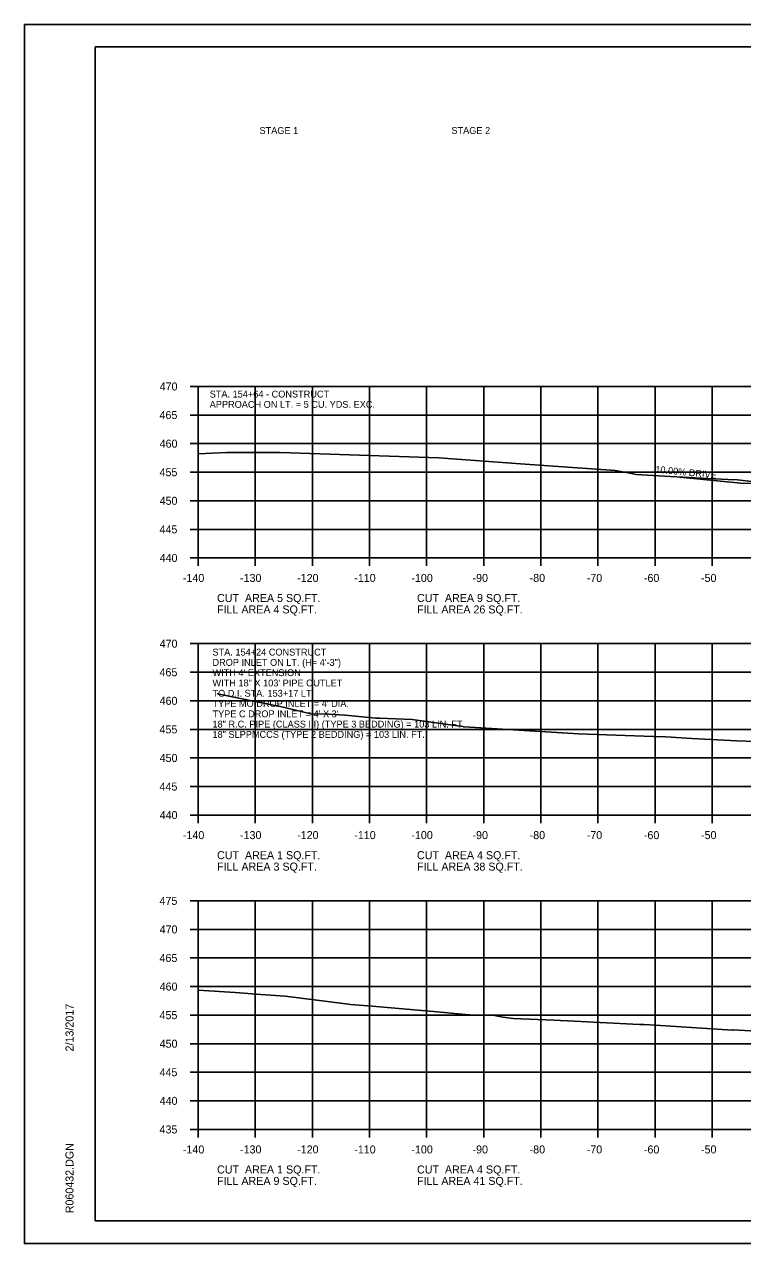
# Model space of a CAD drawing. Extents: x 1538688 to 1540766, y 656250 to 671912.
# Drawn here: x 1538687.8 to 1538813.5, y 665511.4 to 665724.8 of the extents above; entities that cross this region are included whole.
import ezdxf

# ---------------------------------------------------------------- set-up
doc = ezdxf.new("R2010")
doc.units = 0
for name, color, linetype in [('16', 7, 'Continuous'), ('18', 7, 'Continuous'), ('22', 7, 'Continuous'), ('26', 7, 'Continuous'), ('40', 7, 'Continuous'), ('7', 7, 'Continuous'), ('Borings', 7, 'Continuous'), ('Default', 7, 'Continuous'), ('Horizontal Alignment', 7, 'Continuous'), ('RipRap', 7, 'Continuous')]:
    doc.layers.add(name, color=color, linetype=linetype)

msp = doc.modelspace()

# ---------------------------------------------------------------- linework, layer by layer
at = {"layer": '16'}
for p, q in [((1538802.53, 665645.56), (1538813.18, 665644.5)), ((1538813.18, 665644.5), (1538825.18, 665644.26))]:
    msp.add_line(p, q, dxfattribs=at)
at = {"layer": '18'}
for points in [[(1538718.18, 665649.64), (1538723.19, 665649.84), (1538728.22, 665649.84), (1538732.55, 665649.84), (1538760.32, 665648.9), (1538774.63, 665647.87), (1538791.17, 665646.68), (1538793.49, 665646.28), (1538794.84, 665646.03), (1538799.82, 665645.72), (1538807.38, 665645.29), (1538810.94, 665645.12), (1538812.59, 665645.07), (1538818.55, 665644.39)], [(1538721.5, 665607.69), (1538721.88, 665607.57), (1538731.93, 665605.56), (1538732.06, 665605.54), (1538737.9, 665604.11), (1538741.12, 665604.06), (1538743.93, 665603.87), (1538749.31, 665603.39), (1538749.93, 665603.39), (1538755.67, 665603.13), (1538763.62, 665602.03), (1538764.23, 665601.98), (1538764.73, 665601.87), (1538765.73, 665601.82), (1538783.85, 665600.67), (1538784.71, 665600.62), (1538797.88, 665600.16), (1538800.06, 665600.1), (1538804.59, 665599.81), (1538812.51, 665599.4), (1538815.69, 665599.31)], [(1538718.18, 665555.8), (1538724.68, 665555.38), (1538729.15, 665555.01), (1538733.41, 665554.74), (1538743.56, 665553.45), (1538744.84, 665553.29), (1538748.65, 665552.97), (1538760.02, 665552), (1538763.73, 665551.61), (1538766.32, 665551.42), (1538767.31, 665551.41), (1538769.46, 665551.45), (1538771.54, 665551.08), (1538773.33, 665550.83), (1538780.46, 665550.51), (1538784.04, 665550.34), (1538795.48, 665549.79), (1538796.26, 665549.8), (1538798.28, 665549.67), (1538811.74, 665548.8), (1538811.87, 665548.81), (1538815.9, 665548.61)]]:
    msp.add_lwpolyline(points, dxfattribs=at)
at = {"layer": '22'}
for p, q in [((1538718.18, 665661.41), (1538998.18, 665661.41)), ((1538718.18, 665631.41), (1538718.18, 665661.41)), ((1538728.18, 665631.41), (1538728.18, 665661.41)), ((1538738.18, 665631.41), (1538738.18, 665661.41)), ((1538748.18, 665631.41), (1538748.18, 665661.41)), ((1538758.18, 665631.41), (1538758.18, 665661.41)), ((1538768.18, 665631.41), (1538768.18, 665661.41)), ((1538778.18, 665631.41), (1538778.18, 665661.41)), ((1538788.18, 665631.41), (1538788.18, 665661.41)), ((1538798.18, 665631.41), (1538798.18, 665661.41)), ((1538808.18, 665631.41), (1538808.18, 665661.41)), ((1538718.18, 665656.41), (1538998.18, 665656.41)), ((1538718.18, 665651.41), (1538998.18, 665651.41)), ((1538718.18, 665646.41), (1538998.18, 665646.41)), ((1538718.18, 665641.41), (1538998.18, 665641.41)), ((1538718.18, 665636.41), (1538998.18, 665636.41)), ((1538718.18, 665631.41), (1538998.18, 665631.41)), ((1538718.18, 665616.41), (1538998.18, 665616.41)), ((1538718.18, 665586.41), (1538718.18, 665616.41)), ((1538728.18, 665586.41), (1538728.18, 665616.41)), ((1538738.18, 665586.41), (1538738.18, 665616.41)), ((1538748.18, 665586.41), (1538748.18, 665616.41)), ((1538758.18, 665586.41), (1538758.18, 665616.41)), ((1538768.18, 665586.41), (1538768.18, 665616.41)), ((1538778.18, 665586.41), (1538778.18, 665616.41)), ((1538788.18, 665586.41), (1538788.18, 665616.41)), ((1538798.18, 665586.41), (1538798.18, 665616.41)), ((1538808.18, 665586.41), (1538808.18, 665616.41)), ((1538718.18, 665611.41), (1538998.18, 665611.41)), ((1538718.18, 665606.41), (1538998.18, 665606.41)), ((1538718.18, 665601.41), (1538998.18, 665601.41)), ((1538718.18, 665596.41), (1538998.18, 665596.41)), ((1538718.18, 665591.41), (1538998.18, 665591.41)), ((1538718.18, 665586.41), (1538998.18, 665586.41)), ((1538718.18, 665571.41), (1538998.18, 665571.41)), ((1538718.18, 665531.41), (1538718.18, 665571.41)), ((1538728.18, 665531.41), (1538728.18, 665571.41)), ((1538738.18, 665531.41), (1538738.18, 665571.41)), ((1538748.18, 665531.41), (1538748.18, 665571.41)), ((1538758.18, 665531.41), (1538758.18, 665571.41)), ((1538768.18, 665531.41), (1538768.18, 665571.41)), ((1538778.18, 665531.41), (1538778.18, 665571.41)), ((1538788.18, 665531.41), (1538788.18, 665571.41)), ((1538798.18, 665531.41), (1538798.18, 665571.41)), ((1538808.18, 665531.41), (1538808.18, 665571.41)), ((1538718.18, 665566.41), (1538998.18, 665566.41)), ((1538718.18, 665561.41), (1538998.18, 665561.41)), ((1538718.18, 665556.41), (1538998.18, 665556.41)), ((1538718.18, 665551.41), (1538998.18, 665551.41)), ((1538718.18, 665546.41), (1538998.18, 665546.41)), ((1538718.18, 665541.41), (1538998.18, 665541.41)), ((1538718.18, 665536.41), (1538998.18, 665536.41)), ((1538718.18, 665531.41), (1538998.18, 665531.41))]:
    msp.add_line(p, q, dxfattribs=at)
at = {"layer": '26'}
for p, q in [((1538687.78, 665724.77), (1539021.11, 665724.77)), ((1538687.78, 665511.44), (1539021.11, 665511.44))]:
    msp.add_line(p, q, dxfattribs=at)
msp.add_lwpolyline([(1538687.77, 665724.77), (1539021.11, 665724.77), (1539021.11, 665511.43), (1538687.77, 665511.43)], close=True, dxfattribs=at)
at = {"layer": 'Borings'}
for p, q in [((1538716.78, 665661.41), (1538718.18, 665661.41)), ((1538718.18, 665631.41), (1538718.18, 665661.41)), ((1538716.78, 665656.41), (1538718.18, 665656.41)), ((1538716.78, 665651.41), (1538718.18, 665651.41)), ((1538716.78, 665646.41), (1538718.18, 665646.41)), ((1538716.78, 665641.41), (1538718.18, 665641.41)), ((1538716.78, 665636.41), (1538718.18, 665636.41)), ((1538716.78, 665631.41), (1538718.18, 665631.41)), ((1538718.18, 665631.41), (1538998.18, 665631.41)), ((1538718.18, 665630.01), (1538718.18, 665631.41)), ((1538728.18, 665630.01), (1538728.18, 665631.41)), ((1538738.18, 665630.01), (1538738.18, 665631.41)), ((1538748.18, 665630.01), (1538748.18, 665631.41)), ((1538758.18, 665630.01), (1538758.18, 665631.41)), ((1538768.18, 665630.01), (1538768.18, 665631.41)), ((1538778.18, 665630.01), (1538778.18, 665631.41)), ((1538788.18, 665630.01), (1538788.18, 665631.41)), ((1538798.18, 665630.01), (1538798.18, 665631.41)), ((1538808.18, 665630.01), (1538808.18, 665631.41)), ((1538716.78, 665616.41), (1538718.18, 665616.41)), ((1538718.18, 665586.41), (1538718.18, 665616.41)), ((1538716.78, 665611.41), (1538718.18, 665611.41)), ((1538716.78, 665606.41), (1538718.18, 665606.41)), ((1538716.78, 665601.41), (1538718.18, 665601.41)), ((1538716.78, 665596.41), (1538718.18, 665596.41)), ((1538716.78, 665591.41), (1538718.18, 665591.41)), ((1538716.78, 665586.41), (1538718.18, 665586.41)), ((1538718.18, 665586.41), (1538998.18, 665586.41)), ((1538718.18, 665585.01), (1538718.18, 665586.41)), ((1538728.18, 665585.01), (1538728.18, 665586.41)), ((1538738.18, 665585.01), (1538738.18, 665586.41)), ((1538748.18, 665585.01), (1538748.18, 665586.41)), ((1538758.18, 665585.01), (1538758.18, 665586.41)), ((1538768.18, 665585.01), (1538768.18, 665586.41)), ((1538778.18, 665585.01), (1538778.18, 665586.41)), ((1538788.18, 665585.01), (1538788.18, 665586.41)), ((1538798.18, 665585.01), (1538798.18, 665586.41)), ((1538808.18, 665585.01), (1538808.18, 665586.41)), ((1538716.78, 665571.41), (1538718.18, 665571.41)), ((1538718.18, 665531.41), (1538718.18, 665571.41)), ((1538716.78, 665566.41), (1538718.18, 665566.41)), ((1538716.78, 665561.41), (1538718.18, 665561.41)), ((1538716.78, 665556.41), (1538718.18, 665556.41)), ((1538716.78, 665551.41), (1538718.18, 665551.41)), ((1538716.78, 665546.41), (1538718.18, 665546.41)), ((1538716.78, 665541.41), (1538718.18, 665541.41)), ((1538716.78, 665536.41), (1538718.18, 665536.41)), ((1538716.78, 665531.41), (1538718.18, 665531.41)), ((1538718.18, 665531.41), (1538998.18, 665531.41)), ((1538718.18, 665530.01), (1538718.18, 665531.41)), ((1538728.18, 665530.01), (1538728.18, 665531.41)), ((1538738.18, 665530.01), (1538738.18, 665531.41)), ((1538748.18, 665530.01), (1538748.18, 665531.41)), ((1538758.18, 665530.01), (1538758.18, 665531.41)), ((1538768.18, 665530.01), (1538768.18, 665531.41)), ((1538778.18, 665530.01), (1538778.18, 665531.41)), ((1538788.18, 665530.01), (1538788.18, 665531.41)), ((1538798.18, 665530.01), (1538798.18, 665531.41)), ((1538808.18, 665530.01), (1538808.18, 665531.41))]:
    msp.add_line(p, q, dxfattribs=at)
at = {"layer": 'RipRap'}
for p, q in [((1538700.18, 665720.87), (1539016.36, 665720.87)), ((1538700.18, 665515.41), (1538700.18, 665720.87)), ((1538700.18, 665515.41), (1538700.18, 665515.41)), ((1539016.36, 665515.41), (1538700.18, 665515.41))]:
    msp.add_line(p, q, dxfattribs=at)

# ---------------------------------------------------------------- texts
at = {"layer": '16'}
msp.add_text('10.00% DRIVE', height=1.2, rotation=354.2894, dxfattribs=at).set_placement((1538798.17, 665646.35))
at = {"layer": '40'}
for s, p in [('STA. 154+24 CONSTRUCT', (1538720.7, 665614.33)), ('DROP INLET ON LT. (H= 4\'-3")', (1538720.7, 665612.53)), ("WITH 4' EXTENSION  ", (1538720.7, 665610.73)), ('WITH 18" X 103\' PIPE OUTLET', (1538720.7, 665608.93)), ('TO D.I. STA. 153+17 LT.', (1538720.7, 665607.13)), ("TYPE MO DROP INLET = 4' DIA.", (1538720.7, 665605.33)), ("TYPE C DROP INLET = 4' X 3'", (1538720.7, 665603.53)), ('18" R.C. PIPE (CLASS III) (TYPE 3 BEDDING) = 103 LIN. FT.', (1538720.7, 665601.73)), ('18" SLPPMCCS (TYPE 2 BEDDING) = 103 LIN. FT.', (1538720.7, 665599.93))]:
    msp.add_text(s, height=1.2, dxfattribs=at).set_placement(p)
at = {"layer": '7'}
for s, p in [('STA. 154+64 - CONSTRUCT', (1538720.21, 665659.48)), ('APPROACH ON LT. = 5 CU. YDS. EXC.', (1538720.21, 665657.68))]:
    msp.add_text(s, height=1.2, dxfattribs=at).set_placement(p)
at = {"layer": 'Default'}
for s, p in [('STAGE 1', (1538728.93, 665705.6)), ('STAGE 2', (1538762.53, 665705.6))]:
    msp.add_text(s, height=1.2, dxfattribs=at).set_placement(p)
at = {"layer": 'Horizontal Alignment'}
for s, p in [('470', (1538711.45, 665660.71)), ('465', (1538711.43, 665655.71)), ('460', (1538711.45, 665650.71)), ('455', (1538711.43, 665645.71)), ('450', (1538711.45, 665640.71)), ('445', (1538711.43, 665635.71)), ('440', (1538711.45, 665630.71)), ('-140', (1538715.52, 665627.21)), ('-130', (1538725.52, 665627.21)), ('-120', (1538735.52, 665627.21)), ('-110', (1538745.52, 665627.21)), ('-100', (1538755.52, 665627.21)), ('-90', (1538766.22, 665627.21)), ('-80', (1538776.22, 665627.21)), ('-70', (1538786.22, 665627.21)), ('-60', (1538796.22, 665627.21)), ('-50', (1538806.22, 665627.21)), ('CUT  AREA 5 SQ.FT.', (1538721.5, 665623.7)), ('CUT  AREA 9 SQ.FT.', (1538756.5, 665623.7)), ('FILL AREA 4 SQ.FT.', (1538721.5, 665621.7)), ('FILL AREA 26 SQ.FT.', (1538756.5, 665621.7)), ('470', (1538711.45, 665615.71)), ('465', (1538711.43, 665610.71)), ('460', (1538711.45, 665605.71)), ('455', (1538711.43, 665600.71)), ('450', (1538711.45, 665595.71)), ('445', (1538711.43, 665590.71)), ('440', (1538711.45, 665585.71)), ('-140', (1538715.52, 665582.21)), ('-130', (1538725.52, 665582.21)), ('-120', (1538735.52, 665582.21)), ('-110', (1538745.52, 665582.21)), ('-100', (1538755.52, 665582.21)), ('-90', (1538766.22, 665582.21)), ('-80', (1538776.22, 665582.21)), ('-70', (1538786.22, 665582.21)), ('-60', (1538796.22, 665582.21)), ('-50', (1538806.22, 665582.21)), ('CUT  AREA 1 SQ.FT.', (1538721.5, 665578.7)), ('CUT  AREA 4 SQ.FT.', (1538756.5, 665578.7)), ('FILL AREA 3 SQ.FT.', (1538721.5, 665576.7)), ('FILL AREA 38 SQ.FT.', (1538756.5, 665576.7)), ('475', (1538711.43, 665570.71)), ('470', (1538711.45, 665565.71)), ('465', (1538711.43, 665560.71)), ('460', (1538711.45, 665555.71)), ('455', (1538711.43, 665550.71)), ('450', (1538711.45, 665545.71)), ('445', (1538711.43, 665540.71)), ('440', (1538711.45, 665535.71)), ('435', (1538711.43, 665530.71)), ('-140', (1538715.52, 665527.21)), ('-130', (1538725.52, 665527.21)), ('-120', (1538735.52, 665527.21)), ('-110', (1538745.52, 665527.21)), ('-100', (1538755.52, 665527.21)), ('-90', (1538766.22, 665527.21)), ('-80', (1538776.22, 665527.21)), ('-70', (1538786.22, 665527.21)), ('-60', (1538796.22, 665527.21)), ('-50', (1538806.22, 665527.21)), ('CUT  AREA 1 SQ.FT.', (1538721.5, 665523.7)), ('CUT  AREA 4 SQ.FT.', (1538756.5, 665523.7)), ('FILL AREA 9 SQ.FT.', (1538721.5, 665521.7)), ('FILL AREA 41 SQ.FT.', (1538756.5, 665521.7))]:
    msp.add_text(s, height=1.4, dxfattribs=at).set_placement(p)
at = {"layer": 'RipRap'}
for s, p in [('2/13/2017', (1538696.37, 665545.06)), ('R060432.DGN', (1538696.37, 665516.74))]:
    msp.add_text(s, height=1.4, rotation=90, dxfattribs=at).set_placement(p)

doc.saveas('drawing.dxf')
